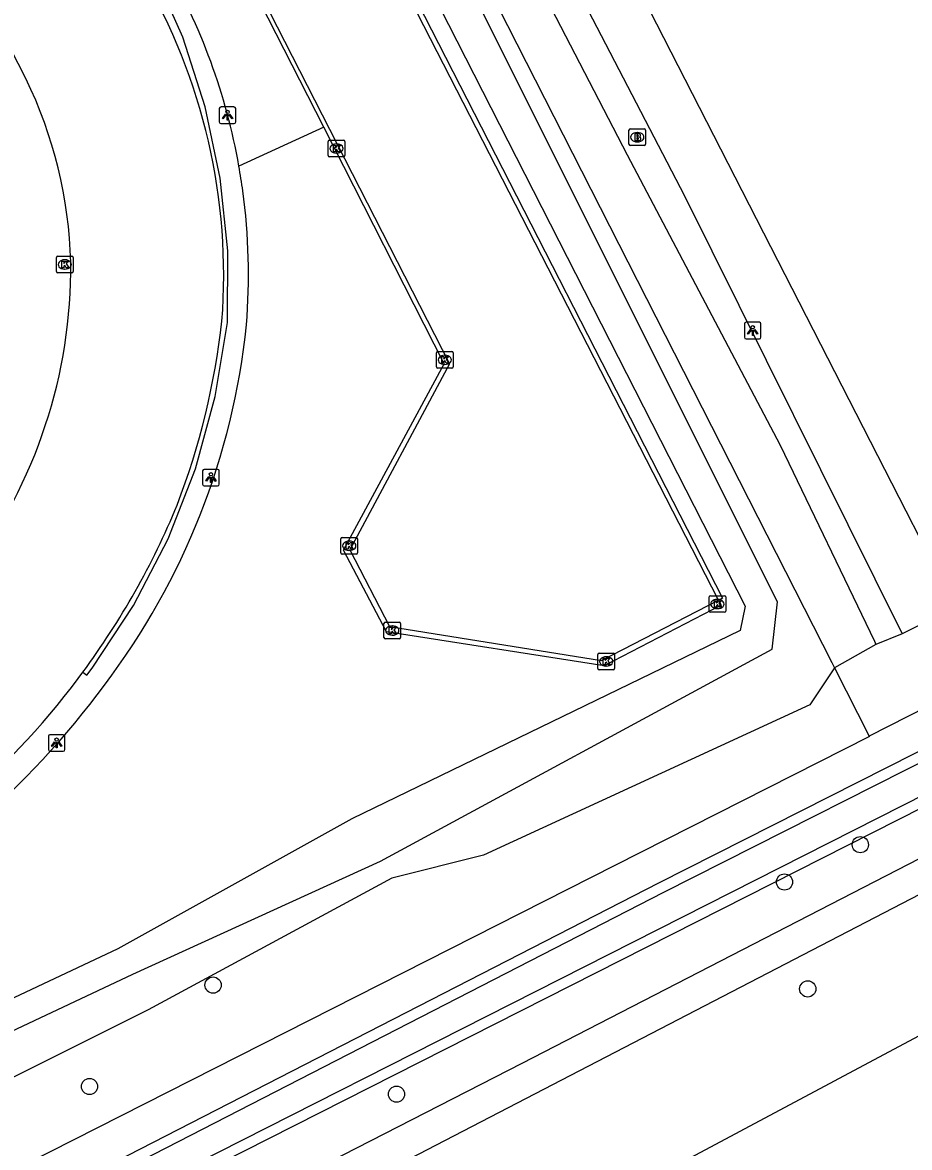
# Model space of a CAD drawing. Extents: x 158838 to 160074, y 386376 to 387776.
# Drawn here: x 159682.7 to 159736.2, y 387122 to 387189.9 of the extents above; entities that cross this region are included whole.
import ezdxf

# ---------------------------------------------------------------- set-up
doc = ezdxf.new("R2010")
doc.units = 0
for name, color, linetype in [('IMGEO_Boom', 7, 'Continuous'), ('IMGEO_Brandkraan', 7, 'Continuous'), ('IMGEO_Groenvoorziening', 7, 'Continuous'), ('IMGEO_Hek', 7, 'Continuous'), ('IMGEO_Kolk', 7, 'Continuous'), ('IMGEO_Lichtpunt', 7, 'Continuous'), ('IMGEO_Muur', 7, 'Continuous'), ('IMGEO_Rijbaan_lokaal_gesloten', 7, 'Continuous'), ('IMGEO_Voetpad_gesloten', 7, 'Continuous'), ('IMGEO_Voetpad_halfverhard', 7, 'Continuous'), ('IMGEO_Voetpad_open', 7, 'Continuous'), ('IMGEO_Waterloop', 7, 'Continuous')]:
    doc.layers.add(name, color=color, linetype=linetype)

msp = doc.modelspace()

# ---------------------------------------------------------------- linework, layer by layer
at = {"layer": 'IMGEO_Boom'}
for centre in [(159733.218, 387140.271), (159728.643, 387138.02), (159694.177, 387131.799), (159730.045, 387131.566), (159686.726, 387125.677), (159705.242, 387125.214)]:
    msp.add_circle(centre, 0.489, dxfattribs=at)
at = {"layer": 'IMGEO_Brandkraan'}
for p, q in [((159719.262, 387182.549), (159719.262, 387183.401)), ((159719.337, 387183.475), (159720.189, 387183.475)), ((159719.75, 387183.255), (159719.775, 387183.255)), ((159720.263, 387183.401), (159720.263, 387182.549)), ((159720.189, 387182.475), (159719.337, 387182.475)), ((159719.773, 387182.695), (159719.748, 387182.695))]:
    msp.add_line(p, q, dxfattribs=at)
for points in [[(159719.262, 387182.549), (159719.262, 387183.401)], [(159719.337, 387183.475), (159720.189, 387183.475)], [(159719.61, 387183.175), (159719.61, 387182.775), (159719.823, 387182.775)], [(159719.841, 387183.175), (159719.61, 387183.175)], [(159719.789, 387183.094), (159719.735, 387183.094), (159719.735, 387183.018)], [(159719.735, 387183.018), (159719.788, 387183.018)], [(159719.797, 387182.942), (159719.735, 387182.942), (159719.735, 387182.861)], [(159719.735, 387182.861), (159719.797, 387182.861)], [(159720.263, 387183.401), (159720.263, 387182.549)], [(159720.189, 387182.475), (159719.337, 387182.475)]]:
    msp.add_lwpolyline(points, dxfattribs=at)
for centre, radius, start, end in [((159719.339, 387183.399), 0.0765, 91.55205, 178.44795), ((159719.339, 387183.399), 0.0765, 91.55205, 178.44795), ((159719.79, 387183.056), 0.0379, 267.82845, 90.93552), ((159719.798, 387182.901), 0.0404, 269.87594, 90.50774), ((159719.845, 387183.03), 0.145, 59.4692, 91.53667), ((159719.87, 387183.077), 0.0922, 285.51372, 58.15012), ((159719.875, 387182.885), 0.105, 301.31148, 78.98903), ((159720.187, 387183.399), 0.0765, 1.55205, 88.44795), ((159720.187, 387183.399), 0.0765, 1.55205, 88.44795), ((159719.339, 387182.551), 0.0765, 181.55205, 268.44795), ((159719.339, 387182.551), 0.0765, 181.55205, 268.44795), ((159719.829, 387183.026), 0.251, 268.66757, 293.53466), ((159720.187, 387182.551), 0.0765, 271.55205, 358.44795), ((159720.187, 387182.551), 0.0765, 271.55205, 358.44795)]:
    msp.add_arc(centre, radius, start, end, dxfattribs=at)
for centre, major_axis, ratio, start_param, end_param in [((159719.749, 387182.975), (-0.387, 0.002), 0.722429, 4.712389, 7.853982), ((159719.774, 387182.975), (-0.39, 0.002), 0.717154, 1.570796, 4.712389)]:
    msp.add_ellipse(centre, major_axis=major_axis, ratio=ratio, start_param=start_param, end_param=end_param, dxfattribs=at)
at = {"layer": 'IMGEO_Groenvoorziening'}
for points in [[(159632.72, 387355.943), (159686.128, 387249.715), (159722.612, 387179.431), (159735.748, 387152.997)], [(159652.985, 387304.815), (159655.492, 387303.014), (159670.686, 387275.545), (159684.141, 387249.871), (159686.55, 387245.133), (159695.129, 387229.415), (159707.107, 387205.184), (159719.163, 387181.903), (159728.388, 387164.382), (159734.061, 387152.552), (159734.158, 387152.35)], [(159645.524, 387301.577), (159644.629, 387300.367), (159644.33, 387299.482), (159675.523, 387237.448), (159682.094, 387240.453), (159683.266, 387240.095), (159688.637, 387229.572), (159690.486, 387224.919), (159726.279, 387154.67), (159725.966, 387153.209), (159702.548, 387141.837), (159688.429, 387133.977), (159639.415, 387110.896), (159634.721, 387108.086)], [(159634.959, 387107.068), (159640.126, 387109.263), (159689.331, 387132.453), (159704.278, 387139.271), (159727.889, 387152.066), (159728.219, 387154.935), (159692.561, 387226.295), (159684.987, 387241.17), (159680.083, 387243.725), (159677.111, 387244.05), (159647.826, 387299.765), (159649.733, 387301.496)], [(159749.52, 387277.923), (159796.557, 387186.023), (159738.129, 387156.197), (159691.298, 387247.788), (159749.52, 387277.923)], [(159685.303, 387242.109), (159689.024, 387234.79), (159731.498, 387151.26), (159731.658, 387150.945)], [(159621.159, 387087.114), (159637.161, 387095.227), (159664.203, 387109.128), (159684.482, 387119.174), (159721.072, 387137.979), (159781.198, 387168.407), (159855.649, 387206.702), (159873.796, 387216.367), (159882.45, 387221.507), (159893.934, 387227.463)], [(159896.766, 387226.1), (159881.92, 387217.198), (159872.238, 387211.618), (159857.493, 387204.28), (159755.19, 387151.759), (159650.522, 387098.688), (159630.344, 387088.139), (159559.038, 387051.555), (159555.323, 387049.194), (159554.469, 387048.652)], [(159697.521, 387107.796), (159737.341, 387129.061), (159774.317, 387148.229), (159848.513, 387185.755), (159868.077, 387196.362), (159868.422, 387197.445), (159870.546, 387204.112)], [(159806.318, 387188.722), (159783.935, 387177.419), (159782.025, 387177.033), (159752.741, 387161.948), (159751.41, 387160.79), (159735.748, 387152.997)], [(159808.329, 387184.781), (159733.757, 387146.818)], [(159735.748, 387152.997), (159734.158, 387152.35)], [(159734.158, 387152.35), (159731.658, 387150.945)], [(159731.658, 387150.945), (159730.167, 387148.719), (159710.495, 387139.641), (159704.963, 387138.257), (159690.261, 387130.314), (159640.93, 387105.599), (159634.868, 387102.636)], [(159731.658, 387150.945), (159733.757, 387146.818)], [(159733.757, 387146.818), (159733.768, 387146.796), (159718.418, 387139.009), (159650.28, 387104.441), (159619.739, 387088.947)]]:
    msp.add_lwpolyline(points, dxfattribs=at)
at = {"layer": 'IMGEO_Hek'}
for points in [[(159689.024, 387234.79), (159731.498, 387151.26)], [(159891.281, 387231.384), (159893.852, 387228.662), (159870.674, 387216.519), (159808.329, 387184.781), (159733.757, 387146.818)], [(159686.567, 387150.509), (159686.883, 387150.932), (159689.376, 387154.715), (159691.46, 387158.737), (159693.112, 387162.956), (159694.314, 387167.323), (159695.053, 387171.793), (159695.06, 387176.109), (159694.611, 387180.497), (159693.706, 387184.813), (159692.354, 387189.012), (159690.571, 387193.046), (159673.39, 387226.614)], [(159731.498, 387151.26), (159731.658, 387150.945)], [(159731.658, 387150.945), (159733.757, 387146.818)], [(159686.049, 387150.311), (159686.326, 387150.685)], [(159686.326, 387150.685), (159686.567, 387150.509)], [(159733.757, 387146.818), (159733.768, 387146.796), (159718.418, 387139.009)], [(159718.418, 387139.009), (159650.28, 387104.441)]]:
    msp.add_lwpolyline(points, dxfattribs=at)
at = {"layer": 'IMGEO_Kolk'}
for p, q in [((159701.124, 387181.869), (159701.124, 387182.721)), ((159701.199, 387182.795), (159702.051, 387182.795)), ((159701.612, 387182.575), (159701.637, 387182.575)), ((159702.125, 387182.721), (159702.125, 387181.869)), ((159702.051, 387181.795), (159701.199, 387181.795)), ((159701.635, 387182.015), (159701.61, 387182.015)), ((159684.733, 387174.87), (159684.733, 387175.722)), ((159684.808, 387175.796), (159685.66, 387175.796)), ((159685.221, 387175.576), (159685.246, 387175.576)), ((159685.734, 387175.722), (159685.734, 387174.87)), ((159685.66, 387174.796), (159684.808, 387174.796)), ((159685.244, 387175.016), (159685.219, 387175.016)), ((159707.653, 387169.113), (159707.653, 387169.965)), ((159707.728, 387170.039), (159708.58, 387170.039)), ((159708.654, 387169.965), (159708.654, 387169.113)), ((159708.141, 387169.819), (159708.166, 387169.819)), ((159708.58, 387169.039), (159707.728, 387169.039)), ((159708.164, 387169.259), (159708.139, 387169.259)), ((159701.89, 387157.888), (159701.89, 387158.74)), ((159701.965, 387158.814), (159702.817, 387158.814)), ((159702.378, 387158.594), (159702.403, 387158.594)), ((159702.891, 387158.74), (159702.891, 387157.888)), ((159702.817, 387157.814), (159701.965, 387157.814)), ((159702.401, 387158.034), (159702.376, 387158.034)), ((159724.096, 387154.375), (159724.096, 387155.227)), ((159724.171, 387155.301), (159725.023, 387155.301)), ((159724.584, 387155.081), (159724.609, 387155.081)), ((159725.097, 387155.227), (159725.097, 387154.375)), ((159724.607, 387154.521), (159724.582, 387154.521)), ((159704.561, 387153.699), (159705.413, 387153.699)), ((159725.023, 387154.301), (159724.171, 387154.301)), ((159704.486, 387152.773), (159704.486, 387153.625)), ((159704.974, 387153.479), (159704.999, 387153.479)), ((159705.487, 387153.625), (159705.487, 387152.773)), ((159705.413, 387152.699), (159704.561, 387152.699)), ((159704.997, 387152.919), (159704.972, 387152.919)), ((159717.39, 387150.909), (159717.39, 387151.761)), ((159717.465, 387151.835), (159718.317, 387151.835)), ((159717.878, 387151.615), (159717.903, 387151.615)), ((159718.391, 387151.761), (159718.391, 387150.909)), ((159717.901, 387151.055), (159717.876, 387151.055)), ((159718.317, 387150.835), (159717.465, 387150.835))]:
    msp.add_line(p, q, dxfattribs=at)
for points in [[(159701.124, 387181.869), (159701.124, 387182.721)], [(159701.199, 387182.795), (159702.051, 387182.795)], [(159701.445, 387182.495), (159701.568, 387182.495), (159701.568, 387182.344), (159701.698, 387182.495), (159701.862, 387182.495), (159701.716, 387182.344), (159701.869, 387182.095), (159701.717, 387182.095), (159701.632, 387182.259), (159701.568, 387182.192), (159701.568, 387182.095), (159701.445, 387182.095), (159701.445, 387182.495)], [(159702.125, 387182.721), (159702.125, 387181.869)], [(159702.051, 387181.795), (159701.199, 387181.795)], [(159684.733, 387174.87), (159684.733, 387175.722)], [(159684.808, 387175.796), (159685.66, 387175.796)], [(159685.054, 387175.496), (159685.177, 387175.496), (159685.177, 387175.345), (159685.307, 387175.496), (159685.471, 387175.496), (159685.325, 387175.345), (159685.478, 387175.096), (159685.326, 387175.096), (159685.241, 387175.26), (159685.177, 387175.193), (159685.177, 387175.096), (159685.054, 387175.096), (159685.054, 387175.496)], [(159685.734, 387175.722), (159685.734, 387174.87)], [(159685.66, 387174.796), (159684.808, 387174.796)], [(159707.653, 387169.113), (159707.653, 387169.965)], [(159707.728, 387170.039), (159708.58, 387170.039)], [(159708.654, 387169.965), (159708.654, 387169.113)], [(159707.974, 387169.739), (159708.097, 387169.739), (159708.097, 387169.588), (159708.227, 387169.739), (159708.391, 387169.739), (159708.245, 387169.588), (159708.398, 387169.339), (159708.246, 387169.339), (159708.161, 387169.503), (159708.097, 387169.436), (159708.097, 387169.339), (159707.974, 387169.339), (159707.974, 387169.739)], [(159708.58, 387169.039), (159707.728, 387169.039)], [(159701.89, 387157.888), (159701.89, 387158.74)], [(159701.965, 387158.814), (159702.817, 387158.814)], [(159702.211, 387158.514), (159702.334, 387158.514), (159702.334, 387158.363), (159702.464, 387158.514), (159702.628, 387158.514), (159702.482, 387158.363), (159702.635, 387158.114), (159702.483, 387158.114), (159702.398, 387158.278), (159702.334, 387158.211), (159702.334, 387158.114), (159702.211, 387158.114), (159702.211, 387158.514)], [(159702.891, 387158.74), (159702.891, 387157.888)], [(159702.817, 387157.814), (159701.965, 387157.814)], [(159724.096, 387154.375), (159724.096, 387155.227)], [(159724.171, 387155.301), (159725.023, 387155.301)], [(159725.097, 387155.227), (159725.097, 387154.375)], [(159724.417, 387155.001), (159724.54, 387155.001), (159724.54, 387154.85), (159724.67, 387155.001), (159724.834, 387155.001), (159724.688, 387154.85), (159724.841, 387154.601), (159724.689, 387154.601), (159724.604, 387154.765), (159724.54, 387154.698), (159724.54, 387154.601), (159724.417, 387154.601), (159724.417, 387155.001)], [(159704.561, 387153.699), (159705.413, 387153.699)], [(159725.023, 387154.301), (159724.171, 387154.301)], [(159704.486, 387152.773), (159704.486, 387153.625)], [(159704.807, 387153.399), (159704.93, 387153.399), (159704.93, 387153.248), (159705.06, 387153.399), (159705.224, 387153.399), (159705.078, 387153.248), (159705.231, 387152.999), (159705.079, 387152.999), (159704.994, 387153.163), (159704.93, 387153.096), (159704.93, 387152.999), (159704.807, 387152.999), (159704.807, 387153.399)], [(159705.487, 387153.625), (159705.487, 387152.773)], [(159705.413, 387152.699), (159704.561, 387152.699)], [(159717.39, 387150.909), (159717.39, 387151.761)], [(159717.465, 387151.835), (159718.317, 387151.835)], [(159718.391, 387151.761), (159718.391, 387150.909)], [(159717.711, 387151.535), (159717.834, 387151.535), (159717.834, 387151.384), (159717.964, 387151.535), (159718.128, 387151.535), (159717.982, 387151.384), (159718.135, 387151.135), (159717.983, 387151.135), (159717.898, 387151.299), (159717.834, 387151.232), (159717.834, 387151.135), (159717.711, 387151.135), (159717.711, 387151.535)], [(159718.317, 387150.835), (159717.465, 387150.835)]]:
    msp.add_lwpolyline(points, dxfattribs=at)
for centre, start, end in [((159701.201, 387182.719), 91.55205, 178.44795), ((159701.201, 387182.719), 91.55205, 178.44795), ((159702.049, 387182.719), 1.55205, 88.44795), ((159702.049, 387182.719), 1.55205, 88.44795), ((159701.201, 387181.871), 181.55205, 268.44795), ((159701.201, 387181.871), 181.55205, 268.44795), ((159702.049, 387181.871), 271.55205, 358.44795), ((159702.049, 387181.871), 271.55205, 358.44795), ((159684.81, 387175.72), 91.55205, 178.44795), ((159684.81, 387175.72), 91.55205, 178.44795), ((159685.658, 387175.72), 1.55205, 88.44795), ((159685.658, 387175.72), 1.55205, 88.44795), ((159684.81, 387174.872), 181.55205, 268.44795), ((159684.81, 387174.872), 181.55205, 268.44795), ((159685.658, 387174.872), 271.55205, 358.44795), ((159685.658, 387174.872), 271.55205, 358.44795), ((159707.73, 387169.963), 91.55205, 178.44795), ((159707.73, 387169.963), 91.55205, 178.44795), ((159708.578, 387169.963), 1.55205, 88.44795), ((159708.578, 387169.963), 1.55205, 88.44795), ((159707.73, 387169.115), 181.55205, 268.44795), ((159707.73, 387169.115), 181.55205, 268.44795), ((159708.578, 387169.115), 271.55205, 358.44795), ((159708.578, 387169.115), 271.55205, 358.44795), ((159701.967, 387158.738), 91.55205, 178.44795), ((159701.967, 387158.738), 91.55205, 178.44795), ((159702.815, 387158.738), 1.55205, 88.44795), ((159702.815, 387158.738), 1.55205, 88.44795), ((159701.967, 387157.89), 181.55205, 268.44795), ((159701.967, 387157.89), 181.55205, 268.44795), ((159702.815, 387157.89), 271.55205, 358.44795), ((159702.815, 387157.89), 271.55205, 358.44795), ((159724.173, 387155.225), 91.55205, 178.44795), ((159724.173, 387155.225), 91.55205, 178.44795), ((159725.021, 387155.225), 1.55205, 88.44795), ((159725.021, 387155.225), 1.55205, 88.44795), ((159724.173, 387154.377), 181.55205, 268.44795), ((159724.173, 387154.377), 181.55205, 268.44795), ((159725.021, 387154.377), 271.55205, 358.44795), ((159725.021, 387154.377), 271.55205, 358.44795), ((159704.563, 387153.623), 91.55205, 178.44795), ((159704.563, 387153.623), 91.55205, 178.44795), ((159705.411, 387153.623), 1.55205, 88.44795), ((159705.411, 387153.623), 1.55205, 88.44795), ((159704.563, 387152.775), 181.55205, 268.44795), ((159704.563, 387152.775), 181.55205, 268.44795), ((159705.411, 387152.775), 271.55205, 358.44795), ((159705.411, 387152.775), 271.55205, 358.44795), ((159717.467, 387151.759), 91.55205, 178.44795), ((159717.467, 387151.759), 91.55205, 178.44795), ((159718.315, 387151.759), 1.55205, 88.44795), ((159718.315, 387151.759), 1.55205, 88.44795), ((159717.467, 387150.911), 181.55205, 268.44795), ((159717.467, 387150.911), 181.55205, 268.44795), ((159718.315, 387150.911), 271.55205, 358.44795), ((159718.315, 387150.911), 271.55205, 358.44795)]:
    msp.add_arc(centre, 0.0765, start, end, dxfattribs=at)
for centre, major_axis, ratio, start_param, end_param in [((159701.611, 387182.295), (-0.387, 0.002), 0.722429, 4.712389, 7.853982), ((159701.636, 387182.295), (-0.39, 0.002), 0.717154, 1.570796, 4.712389), ((159685.22, 387175.296), (-0.387, 0.002), 0.722429, 4.712389, 7.853982), ((159685.245, 387175.296), (-0.39, 0.002), 0.717154, 1.570796, 4.712389), ((159708.14, 387169.539), (-0.387, 0.002), 0.722429, 4.712389, 7.853982), ((159708.165, 387169.539), (-0.39, 0.002), 0.717154, 1.570796, 4.712389), ((159702.377, 387158.314), (-0.387, 0.002), 0.722429, 4.712389, 7.853982), ((159702.402, 387158.314), (-0.39, 0.002), 0.717154, 1.570796, 4.712389), ((159724.583, 387154.801), (-0.387, 0.002), 0.722429, 4.712389, 7.853982), ((159724.608, 387154.801), (-0.39, 0.002), 0.717154, 1.570796, 4.712389), ((159704.973, 387153.199), (-0.387, 0.002), 0.722429, 4.712389, 7.853982), ((159704.998, 387153.199), (-0.39, 0.002), 0.717154, 1.570796, 4.712389), ((159717.877, 387151.335), (-0.387, 0.002), 0.722429, 4.712389, 7.853982), ((159717.902, 387151.335), (-0.39, 0.002), 0.717154, 1.570796, 4.712389)]:
    msp.add_ellipse(centre, major_axis=major_axis, ratio=ratio, start_param=start_param, end_param=end_param, dxfattribs=at)
at = {"layer": 'IMGEO_Lichtpunt'}
for p, q in [((159694.55, 387184.705), (159694.55, 387183.898)), ((159694.55, 387184.705), (159694.55, 387183.898)), ((159695.452, 387184.8), (159694.644, 387184.8)), ((159695.452, 387184.8), (159694.644, 387184.8)), ((159695.546, 387183.898), (159695.546, 387184.705)), ((159695.546, 387183.898), (159695.546, 387184.705)), ((159694.644, 387183.804), (159695.452, 387183.804)), ((159694.644, 387183.804), (159695.452, 387183.804)), ((159726.227, 387171.71), (159726.227, 387170.903)), ((159726.227, 387171.71), (159726.227, 387170.903)), ((159727.129, 387171.805), (159726.321, 387171.805)), ((159727.129, 387171.805), (159726.321, 387171.805)), ((159727.223, 387170.903), (159727.223, 387171.71)), ((159727.223, 387170.903), (159727.223, 387171.71)), ((159726.321, 387170.809), (159727.129, 387170.809)), ((159726.321, 387170.809), (159727.129, 387170.809)), ((159693.55, 387162.831), (159693.55, 387162.024)), ((159693.55, 387162.831), (159693.55, 387162.024)), ((159694.452, 387162.926), (159693.644, 387162.926)), ((159694.452, 387162.926), (159693.644, 387162.926)), ((159694.546, 387162.024), (159694.546, 387162.831)), ((159694.546, 387162.024), (159694.546, 387162.831)), ((159693.644, 387161.93), (159694.452, 387161.93)), ((159693.644, 387161.93), (159694.452, 387161.93)), ((159685.146, 387146.912), (159684.338, 387146.912)), ((159685.146, 387146.912), (159684.338, 387146.912)), ((159684.244, 387146.817), (159684.244, 387146.01)), ((159684.244, 387146.817), (159684.244, 387146.01)), ((159685.24, 387146.01), (159685.24, 387146.817)), ((159685.24, 387146.01), (159685.24, 387146.817)), ((159684.338, 387145.916), (159685.146, 387145.916)), ((159684.338, 387145.916), (159685.146, 387145.916))]:
    msp.add_line(p, q, dxfattribs=at)
for points in [[(159694.924, 387184.369), (159694.963, 387184.341), (159694.775, 387184.079), (159694.737, 387184.106), (159694.924, 387184.369)], [(159695.026, 387184.321), (159695.073, 387184.321), (159695.073, 387183.999), (159695.026, 387183.999), (159695.026, 387184.321)], [(159695.136, 387184.341), (159695.174, 387184.368), (159695.361, 387184.106), (159695.322, 387184.078), (159695.136, 387184.341)], [(159726.601, 387171.374), (159726.64, 387171.346), (159726.452, 387171.084), (159726.414, 387171.111), (159726.601, 387171.374)], [(159726.703, 387171.326), (159726.75, 387171.326), (159726.75, 387171.004), (159726.703, 387171.004), (159726.703, 387171.326)], [(159726.813, 387171.346), (159726.851, 387171.373), (159727.038, 387171.111), (159726.999, 387171.083), (159726.813, 387171.346)], [(159693.924, 387162.495), (159693.963, 387162.467), (159693.775, 387162.205), (159693.737, 387162.232), (159693.924, 387162.495)], [(159694.136, 387162.467), (159694.174, 387162.494), (159694.361, 387162.232), (159694.322, 387162.204), (159694.136, 387162.467)], [(159694.026, 387162.447), (159694.073, 387162.447), (159694.073, 387162.125), (159694.026, 387162.125), (159694.026, 387162.447)], [(159684.618, 387146.481), (159684.657, 387146.453), (159684.469, 387146.191), (159684.431, 387146.218), (159684.618, 387146.481)], [(159684.72, 387146.433), (159684.767, 387146.433), (159684.767, 387146.111), (159684.72, 387146.111), (159684.72, 387146.433)], [(159684.83, 387146.453), (159684.868, 387146.48), (159685.055, 387146.218), (159685.016, 387146.19), (159684.83, 387146.453)]]:
    msp.add_lwpolyline(points, dxfattribs=at)
for centre in [(159695.049, 387184.503), (159726.726, 387171.508), (159694.049, 387162.629), (159684.743, 387146.615)]:
    msp.add_circle(centre, 0.0994, dxfattribs=at)
for centre, start, end in [((159694.644, 387184.705), 90, 180), ((159694.644, 387184.705), 90, 180), ((159695.452, 387184.705), 0, 90), ((159695.452, 387184.705), 0, 90), ((159694.644, 387183.898), 180, 270), ((159694.644, 387183.898), 180, 270), ((159695.452, 387183.898), 270, 0), ((159695.452, 387183.898), 270, 360), ((159726.321, 387171.71), 90, 180), ((159726.321, 387171.71), 90, 180), ((159727.129, 387171.71), 0, 90), ((159727.129, 387171.71), 0, 90), ((159726.321, 387170.903), 180, 270), ((159726.321, 387170.903), 180, 270), ((159727.129, 387170.903), 270, 0), ((159727.129, 387170.903), 270, 360), ((159693.644, 387162.831), 90, 180), ((159693.644, 387162.831), 90, 180), ((159694.452, 387162.831), 0, 90), ((159694.452, 387162.831), 0, 90), ((159693.644, 387162.024), 180, 270), ((159693.644, 387162.024), 180, 270), ((159694.452, 387162.024), 270, 0), ((159694.452, 387162.024), 270, 360), ((159684.338, 387146.817), 90, 180), ((159684.338, 387146.817), 90, 180), ((159685.146, 387146.817), 0, 90), ((159685.146, 387146.817), 0, 90), ((159684.338, 387146.01), 180, 270), ((159684.338, 387146.01), 180, 270), ((159685.146, 387146.01), 270, 0), ((159685.146, 387146.01), 270, 360)]:
    msp.add_arc(centre, 0.0946, start, end, dxfattribs=at)
at = {"layer": 'IMGEO_Muur'}
for points in [[(159675.786, 387233.629), (159675.643, 387233.954), (159683.567, 387238.031), (159688.106, 387229.27), (159687.219, 387228.816), (159724.909, 387155.146), (159724.671, 387155.029)], [(159724.671, 387155.029), (159686.766, 387228.97)], [(159679.737, 387224.97), (159679.924, 387225.066), (159708.442, 387169.295), (159702.435, 387158.07), (159704.815, 387153.445), (159717.61, 387151.399), (159724.671, 387155.029)], [(159700.865, 387183.586), (159679.737, 387224.97)], [(159724.671, 387155.029), (159724.821, 387154.736), (159717.764, 387151.077), (159704.647, 387153.122), (159702.035, 387158.047), (159708.115, 387169.289), (159700.865, 387183.586)]]:
    msp.add_lwpolyline(points, dxfattribs=at)
at = {"layer": 'IMGEO_Rijbaan_lokaal_gesloten'}
for points in [[(159682.884, 387186.514), (159650.465, 387250), (159638.496, 387273.44)], [(159686.049, 387150.311), (159686.326, 387150.685)]]:
    msp.add_lwpolyline(points, dxfattribs=at)
for centre, radius, start, end in [((159658.888, 387174.646), 35.932, 355.58096, 30.41786), ((159658.821, 387174.764), 26.778, 1.43738, 26.02583), ((159655.174, 387175.103), 30.419, 322.84188, 0.6267), ((159649.665, 387176.957), 45.334, 339.07934, 353.56541), ((159647.776, 387179.056), 47.865, 323.64826, 337.53971), ((159647.741, 387179.081), 47.909, 296.75352, 323.09285)]:
    msp.add_arc(centre, radius, start, end, dxfattribs=at)
at = {"layer": 'IMGEO_Voetpad_gesloten'}
msp.add_lwpolyline([(159700.865, 387183.586), (159695.738, 387181.229)], dxfattribs=at)
msp.add_arc((159659.016, 387174.71), 37.296, 10.0662, 30.20036, dxfattribs=at)
at = {"layer": 'IMGEO_Voetpad_halfverhard'}
for points in [[(159557.143, 387047.692), (159557.48, 387047.863), (159624.872, 387082.009), (159712.819, 387127.086), (159859.851, 387202.901), (159867.901, 387206.794)], [(159869.964, 387203.812), (159860.861, 387199.798), (159854.829, 387196.89), (159818.268, 387178.454), (159736.788, 387137.27), (159633.649, 387083.755), (159631.244, 387082.511)]]:
    msp.add_lwpolyline(points, dxfattribs=at)
at = {"layer": 'IMGEO_Voetpad_open'}
for centre, radius, start, end in [((159655.811, 387174.217), 40.538, 7.81988, 9.96014), ((159658.907, 387174.7), 37.405, 355.311, 7.7333), ((159653.065, 387176.079), 43.35, 322.8649, 354.12532), ((159647.664, 387179.17), 49.528, 296.84771, 323.786)]:
    msp.add_arc(centre, radius, start, end, dxfattribs=at)
at = {"layer": 'IMGEO_Waterloop'}
for points in [[(159896.265, 387226.551), (159881.593, 387217.753), (159871.933, 387212.186), (159857.202, 387204.855), (159754.897, 387152.333), (159650.227, 387099.261), (159630.048, 387088.711), (159558.717, 387052.115), (159554.656, 387050.244)], [(159555.125, 387052.915), (159558.645, 387054.699), (159567.918, 387059.4), (159621.45, 387086.539), (159637.454, 387094.653), (159664.493, 387108.553), (159684.772, 387118.599), (159721.365, 387137.405), (159781.491, 387167.833), (159855.948, 387206.131), (159874.112, 387215.805), (159882.763, 387220.944), (159894.24, 387226.896)]]:
    msp.add_lwpolyline(points, dxfattribs=at)

doc.saveas('drawing.dxf')
